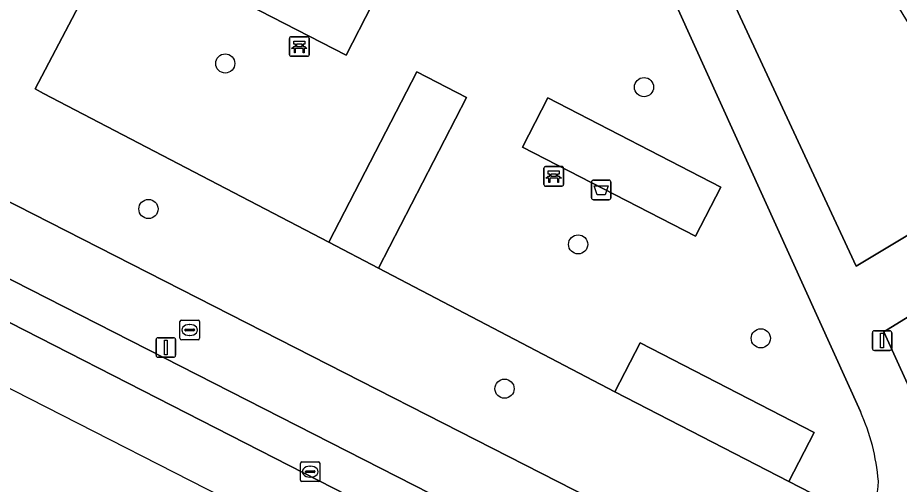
# Model space of a CAD drawing. Extents: x 159960 to 160866, y 382700 to 383354.
# Drawn here: x 160308.85 to 160353.88, y 382919.26 to 382943.11 of the extents above; entities that cross this region are included whole.
import ezdxf

# ---------------------------------------------------------------- set-up
doc = ezdxf.new("R2010")
doc.units = 0
for name, color, linetype in [('IMGEO_Afvalbak', 7, 'Continuous'), ('IMGEO_Bank', 7, 'Continuous'), ('IMGEO_Boom', 7, 'Continuous'), ('IMGEO_Brandkraan', 7, 'Continuous'), ('IMGEO_Erf', 7, 'Continuous'), ('IMGEO_Groenvoorziening', 7, 'Continuous'), ('IMGEO_Kolk', 7, 'Continuous'), ('IMGEO_Lichtmast', 7, 'Continuous'), ('IMGEO_Parkeervlak_open', 7, 'Continuous'), ('IMGEO_Rijbaan_lokaal_open', 7, 'Continuous'), ('IMGEO_Voetpad_open', 7, 'Continuous')]:
    doc.layers.add(name, color=color, linetype=linetype)

msp = doc.modelspace()

# ---------------------------------------------------------------- linework, layer by layer
at = {"layer": 'IMGEO_Afvalbak'}
for p, q in [((160338.154, 382933.907), (160338.154, 382934.707)), ((160338.154, 382934.707), (160338.154, 382933.907)), ((160338.254, 382934.807), (160339.044, 382934.807)), ((160339.044, 382934.807), (160338.254, 382934.807)), ((160339.144, 382934.707), (160339.144, 382933.907)), ((160339.144, 382933.907), (160339.144, 382934.707)), ((160339.044, 382933.807), (160338.254, 382933.807)), ((160338.254, 382933.807), (160339.044, 382933.807))]:
    msp.add_line(p, q, dxfattribs=at)
msp.add_lwpolyline([(160338.297, 382934.521), (160339.001, 382934.521), (160338.852, 382934.051), (160338.446, 382934.051), (160338.297, 382934.521)], dxfattribs=at)
for centre, start, end in [((160338.254, 382934.707), 90, 180), ((160338.254, 382934.707), 90, 180), ((160339.044, 382934.707), 0, 90), ((160339.044, 382934.707), 360, 90), ((160338.254, 382933.907), 180, 270), ((160338.254, 382933.907), 180, 270), ((160339.044, 382933.907), 270, 0), ((160339.044, 382933.907), 270, 0)]:
    msp.add_arc(centre, 0.1, start, end, dxfattribs=at)
at = {"layer": 'IMGEO_Bank'}
for p, q in [((160322.732, 382941.207), (160322.732, 382942.048)), ((160322.732, 382942.048), (160322.732, 382941.207)), ((160322.807, 382942.132), (160323.648, 382942.132)), ((160323.648, 382942.132), (160322.807, 382942.132)), ((160323.041, 382941.638), (160323.041, 382941.744)), ((160323.085, 382941.744), (160323.085, 382941.638)), ((160323.373, 382941.75), (160323.091, 382941.75)), ((160323.379, 382941.638), (160323.379, 382941.744)), ((160323.423, 382941.744), (160323.423, 382941.638)), ((160323.732, 382942.057), (160323.732, 382941.216)), ((160323.732, 382941.216), (160323.732, 382942.057)), ((160323.429, 382941.53), (160323.036, 382941.53)), ((160323.091, 382941.632), (160323.373, 382941.632)), ((160323.657, 382941.132), (160322.816, 382941.132)), ((160322.816, 382941.132), (160323.657, 382941.132)), ((160335.725, 382934.575), (160335.725, 382935.416)), ((160335.725, 382935.416), (160335.725, 382934.575)), ((160335.8, 382935.5), (160336.641, 382935.5)), ((160336.641, 382935.5), (160335.8, 382935.5)), ((160336.725, 382935.425), (160336.725, 382934.584)), ((160336.725, 382934.584), (160336.725, 382935.425)), ((160336.034, 382935.006), (160336.034, 382935.112)), ((160336.078, 382935.112), (160336.078, 382935.006)), ((160336.366, 382935.118), (160336.084, 382935.118)), ((160336.084, 382935), (160336.366, 382935)), ((160336.372, 382935.006), (160336.372, 382935.112)), ((160336.416, 382935.112), (160336.416, 382935.006)), ((160336.65, 382934.5), (160335.809, 382934.5)), ((160335.809, 382934.5), (160336.65, 382934.5)), ((160336.422, 382934.898), (160336.029, 382934.898))]:
    msp.add_line(p, q, dxfattribs=at)
for points in [[(160323.035, 382941.75), (160322.949, 382941.75), (160322.949, 382941.911), (160323.512, 382941.911), (160323.512, 382941.75), (160323.429, 382941.75)], [(160322.979, 382941.53), (160322.837, 382941.53), (160322.949, 382941.632), (160323.035, 382941.632)], [(160323.029, 382941.523), (160323.029, 382941.316), (160322.986, 382941.316), (160322.986, 382941.523)], [(160323.429, 382941.632), (160323.512, 382941.632), (160323.624, 382941.53), (160323.485, 382941.53)], [(160323.479, 382941.523), (160323.479, 382941.316), (160323.435, 382941.316), (160323.435, 382941.523)], [(160335.972, 382934.898), (160335.83, 382934.898), (160335.942, 382935), (160336.028, 382935)], [(160336.028, 382935.118), (160335.942, 382935.118), (160335.942, 382935.279), (160336.505, 382935.279), (160336.505, 382935.118), (160336.422, 382935.118)], [(160336.422, 382935), (160336.505, 382935), (160336.617, 382934.898), (160336.478, 382934.898)], [(160336.022, 382934.891), (160336.022, 382934.684), (160335.979, 382934.684), (160335.979, 382934.891)], [(160336.472, 382934.891), (160336.472, 382934.684), (160336.428, 382934.684), (160336.428, 382934.891)]]:
    msp.add_lwpolyline(points, dxfattribs=at)
for centre, radius, start, end in [((160322.81, 382942.054), 0.0779, 92.4484, 184.2845), ((160322.81, 382942.054), 0.0779, 92.4484, 184.2845), ((160323.034, 382941.743), 0.00671, 2.8957, 87.1043), ((160323.091, 382941.743), 0.00671, 92.8957, 177.1043), ((160323.373, 382941.743), 0.00671, 2.8957, 87.1043), ((160323.43, 382941.743), 0.00671, 92.8957, 177.1043), ((160323.654, 382942.054), 0.0779, 2.4484, 94.2845), ((160323.654, 382942.054), 0.0779, 2.4484, 94.2845), ((160322.979, 382941.523), 0.00671, 2.8957, 87.1043), ((160323.036, 382941.523), 0.00671, 92.8957, 177.1043), ((160323.034, 382941.639), 0.00671, 272.8957, 357.1043), ((160323.091, 382941.639), 0.00671, 182.8957, 267.1043), ((160323.373, 382941.639), 0.00671, 272.8957, 357.1043), ((160323.43, 382941.639), 0.00671, 182.8957, 267.1043), ((160323.428, 382941.523), 0.00671, 2.8957, 87.1043), ((160323.485, 382941.523), 0.00671, 92.8957, 177.1043), ((160322.81, 382941.21), 0.0779, 182.4484, 274.2845), ((160322.81, 382941.21), 0.0779, 182.4484, 274.2845), ((160323.654, 382941.21), 0.0779, 272.4484, 4.2845), ((160323.654, 382941.21), 0.0779, 272.4484, 4.2845), ((160335.803, 382935.422), 0.0779, 92.4484, 184.2845), ((160335.803, 382935.422), 0.0779, 92.4484, 184.2845), ((160336.647, 382935.422), 0.0779, 2.4484, 94.2845), ((160336.647, 382935.422), 0.0779, 2.4484, 94.2845), ((160336.027, 382935.111), 0.00671, 2.8957, 87.1043), ((160336.027, 382935.007), 0.00671, 272.8957, 357.1043), ((160336.084, 382935.111), 0.00671, 92.8957, 177.1043), ((160336.084, 382935.007), 0.00671, 182.8957, 267.1043), ((160336.366, 382935.111), 0.00671, 2.8957, 87.1043), ((160336.366, 382935.007), 0.00671, 272.8957, 357.1043), ((160336.423, 382935.111), 0.00671, 92.8957, 177.1043), ((160336.423, 382935.007), 0.00671, 182.8957, 267.1043), ((160335.803, 382934.578), 0.0779, 182.4484, 274.2845), ((160335.803, 382934.578), 0.0779, 182.4484, 274.2845), ((160335.972, 382934.891), 0.00671, 2.8957, 87.1043), ((160336.029, 382934.891), 0.00671, 92.8957, 177.1043), ((160336.421, 382934.891), 0.00671, 2.8957, 87.1043), ((160336.478, 382934.891), 0.00671, 92.8957, 177.1043), ((160336.647, 382934.578), 0.0779, 272.4484, 4.2845), ((160336.647, 382934.578), 0.0779, 272.4484, 4.2845)]:
    msp.add_arc(centre, radius, start, end, dxfattribs=at)
at = {"layer": 'IMGEO_Boom'}
for centre in [(160319.451, 382940.769), (160340.838, 382939.558), (160315.527, 382933.331), (160337.473, 382931.523), (160346.801, 382926.722), (160333.714, 382924.148)]:
    msp.add_circle(centre, 0.489, dxfattribs=at)
at = {"layer": 'IMGEO_Brandkraan'}
for p, q in [((160317.134, 382926.722), (160317.134, 382927.574)), ((160317.209, 382927.648), (160318.061, 382927.648)), ((160317.622, 382927.428), (160317.647, 382927.428)), ((160318.135, 382927.574), (160318.135, 382926.722)), ((160317.393, 382927.142), (160317.393, 382927.154)), ((160317.831, 382927.105), (160317.433, 382927.105)), ((160317.436, 382927.191), (160317.834, 382927.191)), ((160317.645, 382926.868), (160317.62, 382926.868)), ((160317.877, 382927.154), (160317.877, 382927.142)), ((160318.061, 382926.648), (160317.209, 382926.648))]:
    msp.add_line(p, q, dxfattribs=at)
for points in [[(160317.134, 382926.722), (160317.134, 382927.574)], [(160317.209, 382927.648), (160318.061, 382927.648)], [(160318.135, 382927.574), (160318.135, 382926.722)], [(160318.061, 382926.648), (160317.209, 382926.648)]]:
    msp.add_lwpolyline(points, dxfattribs=at)
for centre, radius, start, end in [((160317.211, 382927.572), 0.0765, 91.552, 178.448), ((160317.211, 382927.572), 0.0765, 91.552, 178.448), ((160318.059, 382927.572), 0.0765, 1.552, 88.448), ((160318.059, 382927.572), 0.0765, 1.552, 88.448), ((160317.433, 382927.151), 0.0403, 85.8775, 175.7526), ((160317.43, 382927.141), 0.0366, 178.938, 274.7102), ((160317.834, 382927.148), 0.043, 264.8664, 352.4533), ((160317.838, 382927.153), 0.0386, 1.7309, 96.639), ((160317.211, 382926.724), 0.0765, 181.552, 268.448), ((160317.211, 382926.724), 0.0765, 181.552, 268.448), ((160318.059, 382926.724), 0.0765, 271.552, 358.448), ((160318.059, 382926.724), 0.0765, 271.552, 358.448)]:
    msp.add_arc(centre, radius, start, end, dxfattribs=at)
for centre, major_axis, ratio, start_param, end_param in [((160317.621, 382927.148), (-0.387, 0.002), 0.722429, 4.712389, 7.853982), ((160317.646, 382927.148), (-0.39, 0.002), 0.717154, 1.570796, 4.712389)]:
    msp.add_ellipse(centre, major_axis=major_axis, ratio=ratio, start_param=start_param, end_param=end_param, dxfattribs=at)
at = {"layer": 'IMGEO_Erf'}
msp.add_lwpolyline([(160359.171, 382934.918), (160347.7, 382953.702), (160345.878, 382956.686), (160340.008, 382966.298), (160338.655, 382965.467), (160336.371, 382964.153), (160340.858, 382953.797), (160344.5, 382955.893), (160346.336, 382952.885), (160342.347, 382950.494), (160351.678, 382930.404), (160357.806, 382934.096)], dxfattribs=at)
at = {"layer": 'IMGEO_Groenvoorziening'}
for points in [[(160352.331, 382917.287), (160348.225, 382919.407), (160339.351, 382923.988), (160327.271, 382930.315), (160324.735, 382931.639), (160310.176, 382939.24), (160309.738, 382939.468), (160324.059, 382966.726), (160324.298, 382967.199), (160317.027, 382970.5)], [(160244.285, 382966.435), (160244.529, 382966.314), (160274.502, 382951.013), (160346.467, 382914.274), (160346.839, 382914.085)], [(160381.784, 382919.739), (160376.786, 382927.167), (160373.045, 382924.905), (160373.227, 382924.605), (160370.651, 382923.047), (160370.469, 382923.347), (160366.003, 382920.645), (160365.505, 382921.485), (160359.637, 382931.097), (160353.092, 382927.046), (160354.889, 382923.085), (160355.736, 382920.046)]]:
    msp.add_lwpolyline(points, dxfattribs=at)
for points in [[(160325.625, 382941.186), (160326.944, 382943.741), (160318.092, 382948.312), (160316.772, 382945.757)], [(160331.771, 382939.03), (160329.229, 382940.342), (160324.735, 382931.639), (160327.271, 382930.315)], [(160343.459, 382931.939), (160344.755, 382934.447), (160335.93, 382939.005), (160334.634, 382936.496)], [(160340.645, 382926.493), (160339.351, 382923.988), (160348.225, 382919.407), (160349.518, 382921.911)]]:
    msp.add_lwpolyline(points, close=True, dxfattribs=at)
at = {"layer": 'IMGEO_Kolk'}
for p, q in [((160323.288, 382919.481), (160323.288, 382920.333)), ((160323.363, 382920.407), (160324.215, 382920.407)), ((160323.776, 382920.187), (160323.801, 382920.187)), ((160324.289, 382920.333), (160324.289, 382919.481)), ((160323.547, 382919.901), (160323.547, 382919.913)), ((160323.985, 382919.864), (160323.587, 382919.864)), ((160323.59, 382919.95), (160323.988, 382919.95)), ((160323.799, 382919.627), (160323.774, 382919.627)), ((160324.031, 382919.913), (160324.031, 382919.901)), ((160324.215, 382919.407), (160323.363, 382919.407))]:
    msp.add_line(p, q, dxfattribs=at)
for points in [[(160323.288, 382919.481), (160323.288, 382920.333)], [(160323.363, 382920.407), (160324.215, 382920.407)], [(160324.289, 382920.333), (160324.289, 382919.481)], [(160324.215, 382919.407), (160323.363, 382919.407)]]:
    msp.add_lwpolyline(points, dxfattribs=at)
for centre, radius, start, end in [((160323.365, 382920.331), 0.0765, 91.552, 178.448), ((160323.365, 382920.331), 0.0765, 91.552, 178.448), ((160324.213, 382920.331), 0.0765, 1.552, 88.448), ((160324.213, 382920.331), 0.0765, 1.552, 88.448), ((160323.587, 382919.91), 0.0403, 85.8775, 175.7526), ((160323.584, 382919.9), 0.0366, 178.938, 274.7102), ((160323.988, 382919.907), 0.043, 264.8664, 352.4533), ((160323.992, 382919.912), 0.0386, 1.7309, 96.639), ((160323.365, 382919.483), 0.0765, 181.552, 268.448), ((160323.365, 382919.483), 0.0765, 181.552, 268.448), ((160324.213, 382919.483), 0.0765, 271.552, 358.448), ((160324.213, 382919.483), 0.0765, 271.552, 358.448)]:
    msp.add_arc(centre, radius, start, end, dxfattribs=at)
for centre, major_axis, ratio, start_param, end_param in [((160323.775, 382919.907), (-0.387, 0.002), 0.722429, 4.712389, 7.853982), ((160323.8, 382919.907), (-0.39, 0.002), 0.717154, 1.570796, 4.712389)]:
    msp.add_ellipse(centre, major_axis=major_axis, ratio=ratio, start_param=start_param, end_param=end_param, dxfattribs=at)
at = {"layer": 'IMGEO_Lichtmast'}
for p, q in [((160352.5, 382926.207), (160352.5, 382927.007)), ((160352.5, 382927.007), (160352.5, 382926.207)), ((160352.6, 382927.107), (160353.39, 382927.107)), ((160353.39, 382927.107), (160352.6, 382927.107)), ((160353.49, 382927.007), (160353.49, 382926.207)), ((160353.49, 382926.207), (160353.49, 382927.007)), ((160315.92, 382925.855), (160315.92, 382926.655)), ((160315.92, 382926.655), (160315.92, 382925.855)), ((160316.02, 382926.755), (160316.81, 382926.755)), ((160316.81, 382926.755), (160316.02, 382926.755)), ((160316.91, 382926.655), (160316.91, 382925.855)), ((160316.91, 382925.855), (160316.91, 382926.655)), ((160353.39, 382926.107), (160352.6, 382926.107)), ((160352.6, 382926.107), (160353.39, 382926.107)), ((160316.81, 382925.755), (160316.02, 382925.755)), ((160316.02, 382925.755), (160316.81, 382925.755))]:
    msp.add_line(p, q, dxfattribs=at)
for points in [[(160352.92, 382926.982), (160353.07, 382926.982), (160353.07, 382926.232), (160352.92, 382926.232), (160352.92, 382926.982)], [(160316.34, 382926.63), (160316.49, 382926.63), (160316.49, 382925.88), (160316.34, 382925.88), (160316.34, 382926.63)]]:
    msp.add_lwpolyline(points, dxfattribs=at)
for centre, start, end in [((160352.6, 382927.007), 90, 180), ((160352.6, 382927.007), 90, 180), ((160353.39, 382927.007), 0, 90), ((160353.39, 382927.007), 360, 90), ((160316.02, 382926.655), 90, 180), ((160316.02, 382926.655), 90, 180), ((160316.81, 382926.655), 0, 90), ((160316.81, 382926.655), 360, 90), ((160352.6, 382926.207), 180, 270), ((160352.6, 382926.207), 180, 270), ((160353.39, 382926.207), 270, 0), ((160353.39, 382926.207), 270, 0), ((160316.02, 382925.855), 180, 270), ((160316.02, 382925.855), 180, 270), ((160316.81, 382925.855), 270, 0), ((160316.81, 382925.855), 270, 0)]:
    msp.add_arc(centre, 0.1, start, end, dxfattribs=at)
at = {"layer": 'IMGEO_Parkeervlak_open'}
for points in [[(160341.004, 382913.133), (160283.096, 382942.668)], [(160282.215, 382940.935), (160342.961, 382909.866)]]:
    msp.add_lwpolyline(points, dxfattribs=at)
at = {"layer": 'IMGEO_Rijbaan_lokaal_open'}
msp.add_lwpolyline([(160280.85, 382938.25), (160348.713, 382903.592), (160358.74, 382895.261), (160358.74, 382895.261), (160361.179, 382898.366), (160358.869, 382900.129), (160357.081, 382901.434), (160342.961, 382909.866), (160282.215, 382940.935), (160280.85, 382938.25)], close=True, dxfattribs=at)
at = {"layer": 'IMGEO_Voetpad_open'}
for points in [[(160317.112, 383000.067), (160328.285, 382975.093), (160351.891, 382922.979)], [(160328.285, 382975.093), (160326.499, 382971.558), (160325.126, 382968.84), (160324.298, 382967.199), (160324.059, 382966.726), (160309.738, 382939.468), (160310.176, 382939.24), (160324.735, 382931.639), (160329.229, 382940.342), (160331.771, 382939.03), (160327.271, 382930.315), (160339.351, 382923.988), (160340.645, 382926.493), (160349.518, 382921.911), (160348.225, 382919.407), (160352.331, 382917.287)], [(160351.891, 382922.979), (160328.285, 382975.093)], [(160238.269, 382965.603), (160272.983, 382947.855), (160278.689, 382944.938), (160283.096, 382942.668), (160341.004, 382913.133)], [(160355.736, 382920.046), (160354.889, 382923.085), (160353.092, 382927.046), (160359.637, 382931.097), (160357.806, 382934.096), (160351.678, 382930.404), (160342.347, 382950.494), (160346.336, 382952.885)], [(160368.538, 382898.587), (160362.253, 382904.613), (160356.419, 382908.406), (160346.839, 382914.085), (160346.467, 382914.274), (160274.502, 382951.013)]]:
    msp.add_lwpolyline(points, dxfattribs=at)
for points in [[(160326.944, 382943.741), (160325.625, 382941.186), (160316.772, 382945.757), (160318.092, 382948.312)], [(160344.755, 382934.447), (160343.459, 382931.939), (160334.634, 382936.496), (160335.93, 382939.005)]]:
    msp.add_lwpolyline(points, close=True, dxfattribs=at)
for centre, radius, start, end in [((160341.872, 382918.5), 10.975, 4.8658, 24.0865), ((160341.872, 382918.5), 10.975, 4.8658, 24.0865), ((160346.296, 382919.752), 6.519, 337.7848, 357.1802), ((160346.296, 382919.752), 6.519, 337.7848, 357.1802)]:
    msp.add_arc(centre, radius, start, end, dxfattribs=at)

doc.saveas('drawing.dxf')
